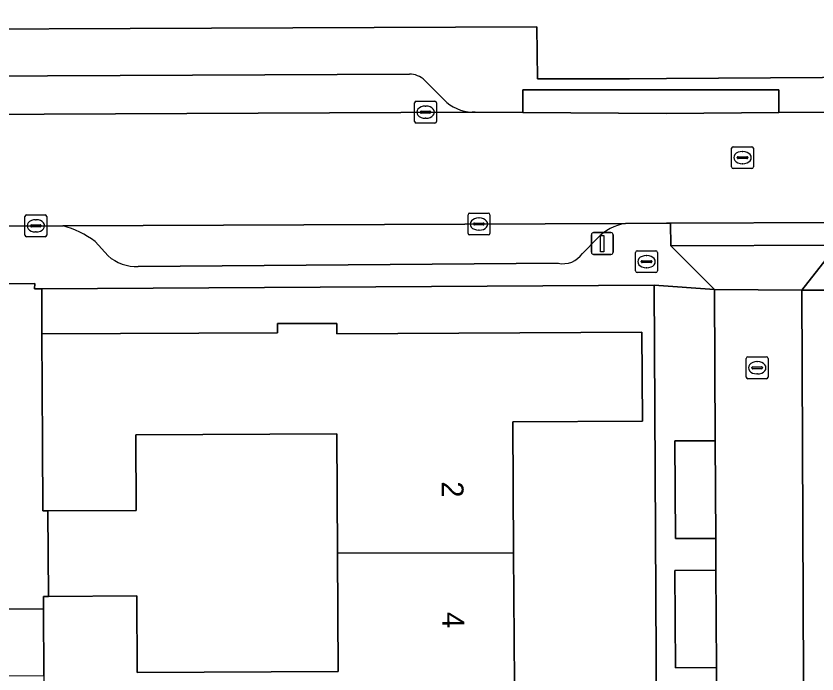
# Model space of a CAD drawing. Extents: x 157320 to 158835, y 386650 to 388491.
# Drawn here: x 157970.22 to 158006.89, y 387973.06 to 388003.19 of the extents above; entities that cross this region are included whole.
import ezdxf

# ---------------------------------------------------------------- set-up
doc = ezdxf.new("R2010")
doc.units = 0
for name, color, linetype in [('IMGEO_Brandkraan', 7, 'Continuous'), ('IMGEO_Erf', 7, 'Continuous'), ('IMGEO_Kolk', 7, 'Continuous'), ('IMGEO_Lichtmast', 7, 'Continuous'), ('IMGEO_Muur', 7, 'Continuous'), ('IMGEO_Pand', 7, 'Continuous'), ('IMGEO_Pand_nummerreeks', 7, 'Continuous'), ('IMGEO_Parkeervlak_open', 7, 'Continuous'), ('IMGEO_Rijbaan_lokaal_open', 7, 'Continuous'), ('IMGEO_Rioolput', 7, 'Continuous'), ('IMGEO_Voetpad_open', 7, 'Continuous')]:
    doc.layers.add(name, color=color, linetype=linetype)

msp = doc.modelspace()

# ---------------------------------------------------------------- linework, layer by layer
at = {"layer": 'IMGEO_Brandkraan'}
for p, q in [((157998.587, 387991.514), (157998.587, 387992.366)), ((157998.662, 387992.44), (157999.514, 387992.44)), ((157999.588, 387992.366), (157999.588, 387991.514)), ((157998.889, 387991.983), (157999.287, 387991.983)), ((157999.075, 387992.22), (157999.1, 387992.22)), ((157998.846, 387991.934), (157998.846, 387991.946)), ((157999.284, 387991.897), (157998.886, 387991.897)), ((157999.098, 387991.66), (157999.073, 387991.66)), ((157999.33, 387991.946), (157999.33, 387991.934)), ((157999.514, 387991.44), (157998.662, 387991.44))]:
    msp.add_line(p, q, dxfattribs=at)
for points in [[(157998.587, 387991.514), (157998.587, 387992.366)], [(157998.662, 387992.44), (157999.514, 387992.44)], [(157999.588, 387992.366), (157999.588, 387991.514)], [(157999.514, 387991.44), (157998.662, 387991.44)]]:
    msp.add_lwpolyline(points, dxfattribs=at)
for centre, radius, start, end in [((157998.664, 387992.364), 0.0765, 91.552, 178.448), ((157998.664, 387992.364), 0.0765, 91.552, 178.448), ((157999.512, 387992.364), 0.0765, 1.552, 88.448), ((157999.512, 387992.364), 0.0765, 1.552, 88.448), ((157998.886, 387991.943), 0.0403, 85.8775, 175.7526), ((157999.291, 387991.945), 0.0386, 1.7309, 96.639), ((157998.883, 387991.933), 0.0366, 178.938, 274.7102), ((157999.287, 387991.94), 0.043, 264.8664, 352.4533), ((157998.664, 387991.516), 0.0765, 181.552, 268.448), ((157998.664, 387991.516), 0.0765, 181.552, 268.448), ((157999.512, 387991.516), 0.0765, 271.552, 358.448), ((157999.512, 387991.516), 0.0765, 271.552, 358.448)]:
    msp.add_arc(centre, radius, start, end, dxfattribs=at)
for centre, major_axis, ratio, start_param, end_param in [((157999.074, 387991.94), (-0.387, 0.002), 0.722429, 4.712389, 7.853982), ((157999.099, 387991.94), (-0.39, 0.002), 0.717154, 1.570796, 4.712389)]:
    msp.add_ellipse(centre, major_axis=major_axis, ratio=ratio, start_param=start_param, end_param=end_param, dxfattribs=at)
at = {"layer": 'IMGEO_Erf'}
for points in [[(157902.816, 388045.293), (157904.712, 388002.319), (157994.066, 388002.696), (157994.1, 388000.306), (157998.31, 388000.312), (158000, 388000.323), (158038.063, 388000.563), (158041.297, 388000.501), (158042.551, 388000.416), (158046.543, 388000.282), (158049.347, 388000.035), (158049.591, 388000)], [(157999.772, 387928.398), (157999.443, 387990.856), (157971.402, 387990.696), (157971.402, 387988.629), (157982.194, 387988.685), (157982.191, 387989.101), (157984.907, 387989.116), (157984.91, 387988.639), (157998.874, 387988.712), (157998.895, 387984.641), (157992.972, 387984.61), (157993.004, 387978.606), (157993.035, 387972.655)]]:
    msp.add_lwpolyline(points, dxfattribs=at)
msp.add_lwpolyline([(157984.938, 387978.6), (157984.909, 387984.061), (157975.703, 387984.013), (157975.722, 387980.552), (157971.675, 387980.53), (157971.71, 387976.615), (157975.753, 387976.636), (157975.771, 387973.13), (157984.966, 387973.178)], close=True, dxfattribs=at)
at = {"layer": 'IMGEO_Kolk'}
for p, q in [((157988.471, 387998.357), (157988.471, 387999.209)), ((157988.546, 387999.283), (157989.398, 387999.283)), ((157988.959, 387999.063), (157988.984, 387999.063)), ((157989.472, 387999.209), (157989.472, 387998.357)), ((157988.73, 387998.777), (157988.73, 387998.789)), ((157989.168, 387998.74), (157988.77, 387998.74)), ((157988.773, 387998.826), (157989.171, 387998.826)), ((157989.214, 387998.789), (157989.214, 387998.777)), ((157989.398, 387998.283), (157988.546, 387998.283)), ((157988.982, 387998.503), (157988.957, 387998.503)), ((157970.628, 387993.152), (157970.628, 387994.004)), ((157970.703, 387994.078), (157971.555, 387994.078)), ((157971.116, 387993.858), (157971.141, 387993.858)), ((157971.629, 387994.004), (157971.629, 387993.152)), ((157990.914, 387993.236), (157990.914, 387994.088)), ((157990.989, 387994.162), (157991.841, 387994.162)), ((157991.402, 387993.942), (157991.427, 387993.942)), ((157991.915, 387994.088), (157991.915, 387993.236)), ((157970.887, 387993.572), (157970.887, 387993.584)), ((157971.325, 387993.535), (157970.927, 387993.535)), ((157970.93, 387993.621), (157971.328, 387993.621)), ((157971.371, 387993.584), (157971.371, 387993.572)), ((157991.173, 387993.656), (157991.173, 387993.668)), ((157991.611, 387993.619), (157991.213, 387993.619)), ((157991.216, 387993.705), (157991.614, 387993.705)), ((157991.657, 387993.668), (157991.657, 387993.656)), ((157971.555, 387993.078), (157970.703, 387993.078)), ((157971.139, 387993.298), (157971.114, 387993.298)), ((157991.841, 387993.162), (157990.989, 387993.162)), ((157991.425, 387993.382), (157991.4, 387993.382)), ((158003.728, 387987.582), (158004.58, 387987.582)), ((158003.653, 387986.656), (158003.653, 387987.508)), ((158004.141, 387987.362), (158004.166, 387987.362)), ((158004.654, 387987.508), (158004.654, 387986.656)), ((158003.912, 387987.076), (158003.912, 387987.088)), ((158004.35, 387987.039), (158003.952, 387987.039)), ((158003.955, 387987.125), (158004.353, 387987.125)), ((158004.396, 387987.088), (158004.396, 387987.076)), ((158004.58, 387986.582), (158003.728, 387986.582)), ((158004.164, 387986.802), (158004.139, 387986.802))]:
    msp.add_line(p, q, dxfattribs=at)
for points in [[(157988.471, 387998.357), (157988.471, 387999.209)], [(157988.546, 387999.283), (157989.398, 387999.283)], [(157989.472, 387999.209), (157989.472, 387998.357)], [(157989.398, 387998.283), (157988.546, 387998.283)], [(157970.628, 387993.152), (157970.628, 387994.004)], [(157970.703, 387994.078), (157971.555, 387994.078)], [(157971.629, 387994.004), (157971.629, 387993.152)], [(157990.914, 387993.236), (157990.914, 387994.088)], [(157990.989, 387994.162), (157991.841, 387994.162)], [(157991.915, 387994.088), (157991.915, 387993.236)], [(157971.555, 387993.078), (157970.703, 387993.078)], [(157991.841, 387993.162), (157990.989, 387993.162)], [(158003.728, 387987.582), (158004.58, 387987.582)], [(158003.653, 387986.656), (158003.653, 387987.508)], [(158004.654, 387987.508), (158004.654, 387986.656)], [(158004.58, 387986.582), (158003.728, 387986.582)]]:
    msp.add_lwpolyline(points, dxfattribs=at)
for centre, radius, start, end in [((157988.548, 387999.207), 0.0765, 91.552, 178.448), ((157988.548, 387999.207), 0.0765, 91.552, 178.448), ((157989.396, 387999.207), 0.0765, 1.552, 88.448), ((157989.396, 387999.207), 0.0765, 1.552, 88.448), ((157988.77, 387998.786), 0.0403, 85.8775, 175.7526), ((157988.767, 387998.776), 0.0366, 178.938, 274.7102), ((157989.171, 387998.783), 0.043, 264.8664, 352.4533), ((157989.175, 387998.788), 0.0386, 1.7309, 96.639), ((157988.548, 387998.359), 0.0765, 181.552, 268.448), ((157988.548, 387998.359), 0.0765, 181.552, 268.448), ((157989.396, 387998.359), 0.0765, 271.552, 358.448), ((157989.396, 387998.359), 0.0765, 271.552, 358.448), ((157970.705, 387994.002), 0.0765, 91.552, 178.448), ((157970.705, 387994.002), 0.0765, 91.552, 178.448), ((157971.553, 387994.002), 0.0765, 1.552, 88.448), ((157971.553, 387994.002), 0.0765, 1.552, 88.448), ((157990.991, 387994.086), 0.0765, 91.552, 178.448), ((157990.991, 387994.086), 0.0765, 91.552, 178.448), ((157991.839, 387994.086), 0.0765, 1.552, 88.448), ((157991.839, 387994.086), 0.0765, 1.552, 88.448), ((157970.927, 387993.581), 0.0403, 85.8775, 175.7526), ((157970.924, 387993.571), 0.0366, 178.938, 274.7102), ((157971.328, 387993.578), 0.043, 264.8664, 352.4533), ((157971.332, 387993.583), 0.0386, 1.7309, 96.639), ((157991.213, 387993.665), 0.0403, 85.8775, 175.7526), ((157991.21, 387993.655), 0.0366, 178.938, 274.7102), ((157991.614, 387993.662), 0.043, 264.8664, 352.4533), ((157991.618, 387993.667), 0.0386, 1.7309, 96.639), ((157970.705, 387993.154), 0.0765, 181.552, 268.448), ((157970.705, 387993.154), 0.0765, 181.552, 268.448), ((157971.553, 387993.154), 0.0765, 271.552, 358.448), ((157971.553, 387993.154), 0.0765, 271.552, 358.448), ((157990.991, 387993.238), 0.0765, 181.552, 268.448), ((157990.991, 387993.238), 0.0765, 181.552, 268.448), ((157991.839, 387993.238), 0.0765, 271.552, 358.448), ((157991.839, 387993.238), 0.0765, 271.552, 358.448), ((158003.73, 387987.506), 0.0765, 91.552, 178.448), ((158003.73, 387987.506), 0.0765, 91.552, 178.448), ((158004.578, 387987.506), 0.0765, 1.552, 88.448), ((158004.578, 387987.506), 0.0765, 1.552, 88.448), ((158003.952, 387987.085), 0.0403, 85.8775, 175.7526), ((158003.949, 387987.075), 0.0366, 178.938, 274.7102), ((158004.353, 387987.082), 0.043, 264.8664, 352.4533), ((158004.357, 387987.087), 0.0386, 1.7309, 96.639), ((158003.73, 387986.658), 0.0765, 181.552, 268.448), ((158003.73, 387986.658), 0.0765, 181.552, 268.448), ((158004.578, 387986.658), 0.0765, 271.552, 358.448), ((158004.578, 387986.658), 0.0765, 271.552, 358.448)]:
    msp.add_arc(centre, radius, start, end, dxfattribs=at)
for centre, major_axis, ratio, start_param, end_param in [((157988.958, 387998.783), (-0.387, 0.002), 0.722429, 4.712389, 7.853982), ((157988.983, 387998.783), (-0.39, 0.002), 0.717154, 1.570796, 4.712389), ((157971.115, 387993.578), (-0.387, 0.002), 0.722429, 4.712389, 7.853982), ((157971.14, 387993.578), (-0.39, 0.002), 0.717154, 1.570796, 4.712389), ((157991.401, 387993.662), (-0.387, 0.002), 0.722429, 4.712389, 7.853982), ((157991.426, 387993.662), (-0.39, 0.002), 0.717154, 1.570796, 4.712389), ((158004.14, 387987.082), (-0.387, 0.002), 0.722429, 4.712389, 7.853982), ((158004.165, 387987.082), (-0.39, 0.002), 0.717154, 1.570796, 4.712389)]:
    msp.add_ellipse(centre, major_axis=major_axis, ratio=ratio, start_param=start_param, end_param=end_param, dxfattribs=at)
at = {"layer": 'IMGEO_Lichtmast'}
for p, q in [((157996.564, 387992.368), (157996.564, 387993.168)), ((157996.564, 387993.168), (157996.564, 387992.368)), ((157996.664, 387993.268), (157997.454, 387993.268)), ((157997.454, 387993.268), (157996.664, 387993.268)), ((157997.554, 387993.168), (157997.554, 387992.368)), ((157997.554, 387992.368), (157997.554, 387993.168)), ((157997.454, 387992.268), (157996.664, 387992.268)), ((157996.664, 387992.268), (157997.454, 387992.268))]:
    msp.add_line(p, q, dxfattribs=at)
msp.add_lwpolyline([(157996.984, 387993.143), (157997.134, 387993.143), (157997.134, 387992.393), (157996.984, 387992.393), (157996.984, 387993.143)], dxfattribs=at)
for centre, start, end in [((157996.664, 387993.168), 90, 180), ((157996.664, 387993.168), 90, 180), ((157997.454, 387993.168), 0, 90), ((157997.454, 387993.168), 360, 90), ((157996.664, 387992.368), 180, 270), ((157996.664, 387992.368), 180, 270), ((157997.454, 387992.368), 270, 0), ((157997.454, 387992.368), 270, 0)]:
    msp.add_arc(centre, 0.1, start, end, dxfattribs=at)
at = {"layer": 'IMGEO_Muur'}
msp.add_lwpolyline([(157971.71, 387976.615), (157971.675, 387980.53)], dxfattribs=at)
at = {"layer": 'IMGEO_Pand'}
for points in [[(157993.004, 387978.606), (157992.972, 387984.61), (157998.895, 387984.641), (157998.874, 387988.712), (157984.91, 387988.639), (157984.907, 387989.116), (157982.191, 387989.101), (157982.194, 387988.685), (157971.402, 387988.629), (157971.429, 387983.63), (157971.445, 387980.529), (157971.675, 387980.53), (157975.722, 387980.552), (157975.703, 387984.013), (157984.909, 387984.061), (157984.938, 387978.6)], [(157971.499, 387972.996), (157971.483, 387976.052), (157968.011, 387976.034), (157968.02, 387980.094), (157961.823, 387980.108), (157961.836, 387986.105), (157957.75, 387986.114), (157957.86, 387958.89), (157965.379, 387958.93), (157965.388, 387963.074), (157961.853, 387963.081), (157961.873, 387972.267), (157968.003, 387972.254), (157968.005, 387972.978)], [(157993.004, 387978.606), (157984.938, 387978.6), (157984.966, 387973.178), (157975.771, 387973.13), (157975.753, 387976.636), (157971.71, 387976.615), (157971.48, 387976.614), (157971.482, 387976.294), (157971.483, 387976.052), (157971.499, 387972.996), (157971.523, 387968.52), (157998.981, 387968.647), (157998.96, 387972.686), (157993.035, 387972.655)]]:
    msp.add_lwpolyline(points, close=True, dxfattribs=at)
at = {"layer": 'IMGEO_Parkeervlak_open'}
for points in [[(157988.232, 388000.527), (157928.583, 388000.243)], [(157989.805, 387999.357), (157989.168, 388000), (157988.926, 388000.244)], [(157925.766, 387998.482), (157991.101, 387998.782)], [(157998.121, 387993.691), (157972.365, 387993.584)], [(157973.838, 387992.861), (157974.433, 387992.212)], [(157996.152, 387992.312), (157996.838, 387993.009)], [(157975.817, 387991.715), (157995.035, 387991.869)]]:
    msp.add_lwpolyline(points, dxfattribs=at)
for points in [[(158002.257, 387979.272), (158002.233, 387983.742), (158000.383, 387983.733), (158000.407, 387979.263)], [(158002.265, 387977.813), (158000.39, 387977.803), (158000.413, 387973.345), (158002.288, 387973.355)]]:
    msp.add_lwpolyline(points, close=True, dxfattribs=at)
for centre, radius, start, end in [((157988.235, 387999.541), 0.986, 45.4739, 90.1567), ((157991.167, 388000.678), 1.897, 224.1324, 268.0165), ((157971.282, 387989.516), 4.21, 52.6178, 75.0954), ((157998.475, 387991.478), 2.241, 99.0817, 136.9056), ((157975.735, 387993.661), 1.948, 228.0715, 272.4216), ((157995.257, 387992.938), 1.092, 258.2396, 325.0268)]:
    msp.add_arc(centre, radius, start, end, dxfattribs=at)
at = {"layer": 'IMGEO_Rijbaan_lokaal_open'}
for points in [[(158027.227, 387998.927), (158005.144, 387998.764), (158000, 387998.726), (157993.417, 387998.765), (157991.237, 387998.783), (157991.101, 387998.782), (157925.766, 387998.482), (157915.586, 387998.44), (157915.607, 387993.348), (157933.395, 387993.422), (157941.812, 387993.457), (157953.579, 387993.505), (157961.944, 387993.541), (157972.365, 387993.584), (157998.121, 387993.691), (158000, 387993.698), (158000.189, 387993.699), (158007.804, 387993.731), (158027.247, 387993.812)], [(158002.309, 387969.299), (158006.287, 387969.281), (158006.195, 387990.641), (158002.197, 387990.663), (158002.233, 387983.742), (158002.257, 387979.272), (158002.265, 387977.813), (158002.288, 387973.355)]]:
    msp.add_lwpolyline(points, close=True, dxfattribs=at)
at = {"layer": 'IMGEO_Rioolput'}
for p, q in [((158002.982, 387996.276), (158002.982, 387997.128)), ((158003.057, 387997.202), (158003.909, 387997.202)), ((158003.983, 387997.128), (158003.983, 387996.276)), ((158003.284, 387996.745), (158003.682, 387996.745)), ((158003.47, 387996.982), (158003.495, 387996.982)), ((158003.241, 387996.696), (158003.241, 387996.708)), ((158003.679, 387996.659), (158003.281, 387996.659)), ((158003.493, 387996.422), (158003.468, 387996.422)), ((158003.725, 387996.708), (158003.725, 387996.696)), ((158003.909, 387996.202), (158003.057, 387996.202))]:
    msp.add_line(p, q, dxfattribs=at)
for points in [[(158002.982, 387996.276), (158002.982, 387997.128)], [(158003.057, 387997.202), (158003.909, 387997.202)], [(158003.983, 387997.128), (158003.983, 387996.276)], [(158003.909, 387996.202), (158003.057, 387996.202)]]:
    msp.add_lwpolyline(points, dxfattribs=at)
for centre, radius, start, end in [((158003.059, 387997.126), 0.0765, 91.552, 178.448), ((158003.059, 387997.126), 0.0765, 91.552, 178.448), ((158003.907, 387997.126), 0.0765, 1.552, 88.448), ((158003.907, 387997.126), 0.0765, 1.552, 88.448), ((158003.281, 387996.705), 0.0403, 85.8775, 175.7526), ((158003.686, 387996.707), 0.0386, 1.7309, 96.639), ((158003.278, 387996.695), 0.0366, 178.938, 274.7102), ((158003.682, 387996.702), 0.043, 264.8664, 352.4533), ((158003.059, 387996.278), 0.0765, 181.552, 268.448), ((158003.059, 387996.278), 0.0765, 181.552, 268.448), ((158003.907, 387996.278), 0.0765, 271.552, 358.448), ((158003.907, 387996.278), 0.0765, 271.552, 358.448)]:
    msp.add_arc(centre, radius, start, end, dxfattribs=at)
for centre, major_axis, ratio, start_param, end_param in [((158003.469, 387996.702), (-0.387, 0.002), 0.722429, 4.712389, 7.853982), ((158003.494, 387996.702), (-0.39, 0.002), 0.717154, 1.570796, 4.712389)]:
    msp.add_ellipse(centre, major_axis=major_axis, ratio=ratio, start_param=start_param, end_param=end_param, dxfattribs=at)
at = {"layer": 'IMGEO_Voetpad_open'}
for points in [[(158049.591, 388000), (158049.347, 388000.035), (158046.543, 388000.282), (158042.551, 388000.416), (158041.297, 388000.501), (158038.063, 388000.563), (158000, 388000.323), (157998.31, 388000.312), (157994.1, 388000.306), (157994.066, 388002.696), (157904.712, 388002.319), (157904.8, 387999.981)], [(157928.583, 388000.243), (157988.232, 388000.527)], [(157988.926, 388000.244), (157989.168, 388000), (157989.805, 387999.357)], [(157991.101, 387998.782), (157991.237, 387998.783), (157993.417, 387998.765), (157993.417, 387999.805), (158005.144, 387999.804), (158005.144, 387998.764), (158027.227, 387998.927), (158030.017, 387998.948), (158032.523, 387998.966), (158032.521, 388000.006), (158038.192, 388000.048), (158038.194, 387999.008), (158039.889, 387999.023)], [(157972.365, 387993.584), (157961.944, 387993.541), (157961.947, 387992.961), (157953.582, 387992.908), (157953.579, 387993.505), (157941.812, 387993.457), (157941.815, 387992.86), (157933.399, 387992.807), (157933.395, 387993.422), (157915.607, 387993.348)], [(158000.193, 387992.659), (158000.189, 387993.699), (158000, 387993.698), (157998.121, 387993.691)], [(157974.433, 387992.212), (157973.838, 387992.861)], [(157996.838, 387993.009), (157996.152, 387992.312)], [(157909.457, 387990.583), (157915.211, 387990.696), (157969.714, 387990.929), (157971.083, 387990.935), (157971.069, 387990.694), (157971.402, 387990.696), (157999.443, 387990.856), (158002.197, 387990.663), (158000.193, 387992.659)], [(157995.035, 387991.869), (157975.817, 387991.715)], [(158002.309, 387969.299), (158002.288, 387973.355), (158000.413, 387973.345), (158000.39, 387977.803), (158002.265, 387977.813), (158002.257, 387979.272), (158000.407, 387979.263), (158000.383, 387983.733), (158002.233, 387983.742), (158002.197, 387990.663), (157999.443, 387990.856), (157999.772, 387928.398)]]:
    msp.add_lwpolyline(points, dxfattribs=at)
for points in [[(157993.417, 387998.765), (158000, 387998.726), (158005.144, 387998.764), (158005.144, 387999.804), (157993.417, 387999.805)], [(158039.988, 387992.792), (158039.24, 387992.821), (158039.258, 387993.861), (158035.59, 387993.846), (158035.59, 387993.347), (158033.254, 387993.337), (158033.254, 387993.836), (158030.037, 387993.823), (158027.247, 387993.812), (158007.804, 387993.731), (158007.808, 387992.691), (158006.195, 387990.641), (158008.398, 387990.641), (158008.395, 387991.315), (158038.419, 387991.429), (158039.985, 387991.425)], [(158000.189, 387993.699), (158000.193, 387992.659), (158007.808, 387992.691), (158007.804, 387993.731)], [(158007.808, 387992.691), (158000.193, 387992.659), (158002.197, 387990.663), (158006.195, 387990.641)], [(157971.429, 387983.63), (157971.402, 387988.629), (157971.402, 387990.696), (157971.069, 387990.694), (157971.083, 387990.935), (157969.714, 387990.929), (157969.714, 387980.094), (157968.02, 387980.094), (157968.011, 387976.034), (157971.483, 387976.052), (157971.482, 387976.294), (157971.48, 387976.614), (157971.71, 387976.615), (157971.675, 387980.53), (157971.445, 387980.529)], [(158008.398, 387990.641), (158006.195, 387990.641), (158006.287, 387969.281), (158006.293, 387967.77), (158006.372, 387949.378), (158006.379, 387947.834), (158006.551, 387907.766), (158008.783, 387907.22)]]:
    msp.add_lwpolyline(points, close=True, dxfattribs=at)
for centre, radius, start, end in [((157988.235, 387999.541), 0.986, 45.4739, 90.1567), ((157991.167, 388000.678), 1.897, 224.1324, 268.0165), ((157971.282, 387989.516), 4.21, 52.6178, 75.0954), ((157998.475, 387991.478), 2.241, 99.0817, 136.9056), ((157975.735, 387993.661), 1.948, 228.0715, 272.4216), ((157995.257, 387992.938), 1.092, 258.2396, 325.0268)]:
    msp.add_arc(centre, radius, start, end, dxfattribs=at)

# ---------------------------------------------------------------- texts
at = {"layer": 'IMGEO_Pand_nummerreeks'}
for s, rotation, p in [('2', 270.3019, (157989.707, 387981.881)), ('4', 270.3035, (157989.737, 387975.902))]:
    msp.add_text(s, height=1, rotation=rotation, dxfattribs=at).set_placement(p)

doc.saveas('drawing.dxf')
